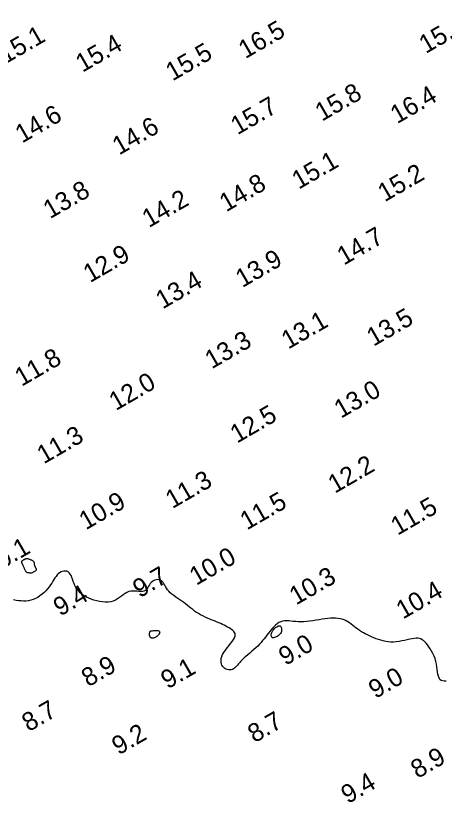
# Model space of a CAD drawing. Extents: x 3024098 to 3056816, y 418252 to 509144.
# Drawn here: x 3039620.1 to 3039736.7, y 418676.7 to 418890.7 of the extents above; entities that cross this region are included whole.
import ezdxf

# ---------------------------------------------------------------- set-up
doc = ezdxf.new("R2010")
doc.units = 0
doc.layers.add('V-CHAN-CONT-EL10', color=7, linetype='Continuous')
doc.layers.add('V-TOPO-SOUN-0911', color=7, linetype='Continuous')

msp = doc.modelspace()

# ---------------------------------------------------------------- linework, layer by layer
at = {"layer": 'V-CHAN-CONT-EL10'}
for points in [[(3039623.11, 418739.27), (3039623.2, 418739.23), (3039623.29, 418739.21), (3039623.38, 418739.2), (3039623.46, 418739.2), (3039623.55, 418739.19), (3039623.64, 418739.19), (3039623.72, 418739.18), (3039623.8, 418739.17), (3039623.88, 418739.15), (3039623.96, 418739.13), (3039624.04, 418739.12), (3039624.13, 418739.11), (3039624.23, 418739.11), (3039624.35, 418739.12), (3039624.49, 418739.16), (3039624.64, 418739.21), (3039624.81, 418739.28), (3039624.98, 418739.36), (3039625.15, 418739.45), (3039625.31, 418739.55), (3039625.46, 418739.65), (3039625.59, 418739.75), (3039625.68, 418739.85), (3039625.74, 418739.93), (3039625.77, 418740.01), (3039625.77, 418740.09), (3039625.75, 418740.16), (3039625.71, 418740.23), (3039625.66, 418740.31), (3039625.61, 418740.39), (3039625.55, 418740.48), (3039625.49, 418740.57), (3039625.44, 418740.67), (3039625.39, 418740.79), (3039625.35, 418740.9), (3039625.31, 418741.02), (3039625.28, 418741.14), (3039625.25, 418741.26), (3039625.23, 418741.38), (3039625.22, 418741.49), (3039625.21, 418741.6), (3039625.19, 418741.71), (3039625.18, 418741.82), (3039625.15, 418741.92), (3039625.11, 418742.02), (3039625.05, 418742.11), (3039624.98, 418742.2), (3039624.87, 418742.29), (3039624.75, 418742.37), (3039624.61, 418742.45), (3039624.46, 418742.52), (3039624.3, 418742.59), (3039624.14, 418742.66), (3039623.99, 418742.71), (3039623.84, 418742.77), (3039623.7, 418742.82), (3039623.57, 418742.86), (3039623.44, 418742.9), (3039623.33, 418742.92), (3039623.21, 418742.94), (3039623.1, 418742.94), (3039622.98, 418742.93), (3039622.87, 418742.91), (3039622.74, 418742.87), (3039622.62, 418742.82), (3039622.49, 418742.76), (3039622.36, 418742.69), (3039622.24, 418742.62), (3039622.13, 418742.55), (3039622.02, 418742.48), (3039621.93, 418742.41), (3039621.85, 418742.35), (3039621.79, 418742.3), (3039621.74, 418742.26), (3039621.7, 418742.21), (3039621.67, 418742.17), (3039621.65, 418742.14), (3039621.64, 418742.1), (3039621.64, 418742.06), (3039621.65, 418742.02), (3039621.66, 418741.98), (3039621.69, 418741.93), (3039621.72, 418741.87), (3039621.75, 418741.8), (3039621.79, 418741.72), (3039621.84, 418741.63), (3039621.89, 418741.52), (3039621.95, 418741.4), (3039622.02, 418741.26), (3039622.08, 418741.11), (3039622.15, 418740.95), (3039622.22, 418740.79), (3039622.29, 418740.62), (3039622.37, 418740.45), (3039622.44, 418740.29), (3039622.51, 418740.13), (3039622.58, 418739.97), (3039622.65, 418739.83), (3039622.72, 418739.7), (3039622.79, 418739.58), (3039622.87, 418739.48), (3039622.95, 418739.39), (3039623.03, 418739.32)], [(3039656.6, 418721.86), (3039656.58, 418721.94), (3039656.56, 418722.02), (3039656.54, 418722.09), (3039656.53, 418722.17), (3039656.52, 418722.26), (3039656.51, 418722.34), (3039656.51, 418722.44), (3039656.52, 418722.54), (3039656.52, 418722.64), (3039656.53, 418722.74), (3039656.55, 418722.84), (3039656.57, 418722.94), (3039656.59, 418723.03), (3039656.61, 418723.11), (3039656.64, 418723.17), (3039656.67, 418723.22), (3039656.7, 418723.26), (3039656.75, 418723.29), (3039656.81, 418723.3), (3039656.9, 418723.32), (3039657.01, 418723.33), (3039657.15, 418723.35), (3039657.34, 418723.36), (3039657.56, 418723.39), (3039657.81, 418723.41), (3039658.08, 418723.43), (3039658.34, 418723.45), (3039658.6, 418723.44), (3039658.83, 418723.42), (3039659.03, 418723.37), (3039659.17, 418723.28), (3039659.25, 418723.17), (3039659.27, 418723.02), (3039659.25, 418722.84), (3039659.18, 418722.66), (3039659.07, 418722.46), (3039658.93, 418722.27), (3039658.77, 418722.09), (3039658.59, 418721.92), (3039658.4, 418721.77), (3039658.21, 418721.65), (3039658.01, 418721.54), (3039657.82, 418721.47), (3039657.64, 418721.41), (3039657.46, 418721.37), (3039657.3, 418721.35), (3039657.16, 418721.35), (3039657.04, 418721.36), (3039656.94, 418721.4), (3039656.86, 418721.44), (3039656.79, 418721.5), (3039656.74, 418721.57), (3039656.69, 418721.64), (3039656.66, 418721.71), (3039656.63, 418721.79)], [(3039689.71, 418721.8), (3039689.66, 418721.93), (3039689.63, 418722.08), (3039689.62, 418722.24), (3039689.64, 418722.43), (3039689.68, 418722.64), (3039689.77, 418722.86), (3039689.9, 418723.11), (3039690.08, 418723.39), (3039690.31, 418723.67), (3039690.56, 418723.94), (3039690.83, 418724.2), (3039691.11, 418724.42), (3039691.38, 418724.59), (3039691.64, 418724.7), (3039691.88, 418724.73), (3039692.07, 418724.67), (3039692.23, 418724.53), (3039692.35, 418724.33), (3039692.43, 418724.08), (3039692.46, 418723.8), (3039692.45, 418723.5), (3039692.39, 418723.2), (3039692.29, 418722.91), (3039692.13, 418722.64), (3039691.94, 418722.4), (3039691.71, 418722.19), (3039691.47, 418722), (3039691.22, 418721.84), (3039690.98, 418721.7), (3039690.75, 418721.6), (3039690.54, 418721.51), (3039690.37, 418721.46), (3039690.22, 418721.42), (3039690.11, 418721.42), (3039690.01, 418721.43), (3039689.93, 418721.47), (3039689.87, 418721.52), (3039689.81, 418721.6), (3039689.76, 418721.69)]]:
    msp.add_lwpolyline(points, close=True, dxfattribs=at)
msp.add_lwpolyline([(3039737.19, 418709.64), (3039736.71, 418709.62), (3039736.26, 418709.69), (3039735.87, 418709.86), (3039735.54, 418710.14), (3039735.3, 418710.52), (3039735.12, 418710.99), (3039735, 418711.55), (3039734.9, 418712.18), (3039734.81, 418712.85), (3039734.72, 418713.57), (3039734.6, 418714.3), (3039734.44, 418715.04), (3039734.22, 418715.77), (3039733.94, 418716.48), (3039733.63, 418717.17), (3039733.28, 418717.83), (3039732.91, 418718.45), (3039732.53, 418719.02), (3039732.15, 418719.54), (3039731.77, 418719.99), (3039731.41, 418720.37), (3039731.06, 418720.68), (3039730.71, 418720.93), (3039730.34, 418721.12), (3039729.95, 418721.24), (3039729.53, 418721.31), (3039729.06, 418721.32), (3039728.54, 418721.27), (3039727.95, 418721.18), (3039727.31, 418721.05), (3039726.63, 418720.89), (3039725.91, 418720.73), (3039725.17, 418720.58), (3039724.41, 418720.44), (3039723.66, 418720.34), (3039722.91, 418720.28), (3039722.18, 418720.28), (3039721.46, 418720.34), (3039720.77, 418720.44), (3039720.09, 418720.59), (3039719.43, 418720.77), (3039718.78, 418720.97), (3039718.15, 418721.2), (3039717.54, 418721.45), (3039716.94, 418721.7), (3039716.35, 418721.96), (3039715.78, 418722.23), (3039715.23, 418722.51), (3039714.69, 418722.8), (3039714.17, 418723.1), (3039713.67, 418723.42), (3039713.19, 418723.76), (3039712.73, 418724.1), (3039712.28, 418724.46), (3039711.83, 418724.81), (3039711.39, 418725.16), (3039710.94, 418725.48), (3039710.48, 418725.79), (3039710, 418726.06), (3039709.49, 418726.29), (3039708.95, 418726.48), (3039708.38, 418726.62), (3039707.78, 418726.71), (3039707.14, 418726.77), (3039706.47, 418726.78), (3039705.77, 418726.76), (3039705.03, 418726.71), (3039704.27, 418726.62), (3039703.47, 418726.51), (3039702.64, 418726.37), (3039701.81, 418726.23), (3039700.96, 418726.09), (3039700.12, 418725.97), (3039699.3, 418725.86), (3039698.49, 418725.79), (3039697.72, 418725.76), (3039696.98, 418725.79), (3039696.28, 418725.84), (3039695.61, 418725.92), (3039694.98, 418726), (3039694.38, 418726.07), (3039693.8, 418726.1), (3039693.25, 418726.08), (3039692.73, 418725.99), (3039692.22, 418725.82), (3039691.74, 418725.57), (3039691.27, 418725.26), (3039690.83, 418724.9), (3039690.39, 418724.49), (3039689.98, 418724.05), (3039689.58, 418723.58), (3039689.19, 418723.1), (3039688.81, 418722.62), (3039688.44, 418722.13), (3039688.07, 418721.65), (3039687.69, 418721.16), (3039687.29, 418720.67), (3039686.88, 418720.18), (3039686.44, 418719.7), (3039685.96, 418719.21), (3039685.45, 418718.73), (3039684.91, 418718.25), (3039684.36, 418717.77), (3039683.8, 418717.3), (3039683.25, 418716.84), (3039682.73, 418716.39), (3039682.24, 418715.95), (3039681.79, 418715.52), (3039681.4, 418715.11), (3039681.05, 418714.71), (3039680.75, 418714.34), (3039680.46, 418714), (3039680.2, 418713.68), (3039679.93, 418713.41), (3039679.66, 418713.17), (3039679.37, 418712.98), (3039679.05, 418712.85), (3039678.71, 418712.76), (3039678.36, 418712.72), (3039678, 418712.74), (3039677.65, 418712.81), (3039677.31, 418712.93), (3039676.99, 418713.11), (3039676.7, 418713.34), (3039676.44, 418713.63), (3039676.23, 418713.98), (3039676.08, 418714.36), (3039675.99, 418714.8), (3039675.96, 418715.27), (3039676.02, 418715.78), (3039676.16, 418716.32), (3039676.4, 418716.89), (3039676.74, 418717.48), (3039677.15, 418718.08), (3039677.61, 418718.69), (3039678.08, 418719.29), (3039678.55, 418719.88), (3039678.98, 418720.43), (3039679.35, 418720.96), (3039679.62, 418721.44), (3039679.78, 418721.87), (3039679.83, 418722.25), (3039679.78, 418722.59), (3039679.65, 418722.9), (3039679.44, 418723.18), (3039679.18, 418723.44), (3039678.86, 418723.68), (3039678.51, 418723.91), (3039678.14, 418724.14), (3039677.74, 418724.38), (3039677.31, 418724.6), (3039676.86, 418724.84), (3039676.38, 418725.07), (3039675.87, 418725.3), (3039675.33, 418725.54), (3039674.76, 418725.78), (3039674.16, 418726.02), (3039673.54, 418726.27), (3039672.9, 418726.53), (3039672.26, 418726.8), (3039671.62, 418727.08), (3039670.99, 418727.38), (3039670.38, 418727.69), (3039669.81, 418728.02), (3039669.26, 418728.36), (3039668.75, 418728.73), (3039668.26, 418729.1), (3039667.78, 418729.49), (3039667.31, 418729.88), (3039666.83, 418730.27), (3039666.34, 418730.66), (3039665.83, 418731.05), (3039665.29, 418731.42), (3039664.74, 418731.8), (3039664.18, 418732.17), (3039663.63, 418732.54), (3039663.1, 418732.91), (3039662.6, 418733.3), (3039662.14, 418733.69), (3039661.74, 418734.09), (3039661.4, 418734.51), (3039661.1, 418734.94), (3039660.85, 418735.36), (3039660.63, 418735.76), (3039660.41, 418736.13), (3039660.19, 418736.47), (3039659.96, 418736.76), (3039659.7, 418736.98), (3039659.39, 418737.14), (3039659.06, 418737.23), (3039658.7, 418737.26), (3039658.33, 418737.22), (3039657.97, 418737.12), (3039657.61, 418736.96), (3039657.28, 418736.75), (3039656.98, 418736.49), (3039656.72, 418736.19), (3039656.49, 418735.85), (3039656.27, 418735.5), (3039656.06, 418735.15), (3039655.84, 418734.83), (3039655.6, 418734.54), (3039655.31, 418734.3), (3039654.97, 418734.14), (3039654.57, 418734.06), (3039654.12, 418734.05), (3039653.62, 418734.08), (3039653.09, 418734.12), (3039652.54, 418734.16), (3039651.98, 418734.17), (3039651.43, 418734.13), (3039650.89, 418734), (3039650.38, 418733.79), (3039649.88, 418733.49), (3039649.38, 418733.15), (3039648.88, 418732.77), (3039648.37, 418732.39), (3039647.83, 418732.02), (3039647.25, 418731.7), (3039646.63, 418731.44), (3039645.96, 418731.26), (3039645.24, 418731.17), (3039644.48, 418731.15), (3039643.71, 418731.2), (3039642.93, 418731.31), (3039642.15, 418731.47), (3039641.4, 418731.68), (3039640.67, 418731.93), (3039639.98, 418732.21), (3039639.33, 418732.52), (3039638.73, 418732.86), (3039638.18, 418733.24), (3039637.68, 418733.66), (3039637.23, 418734.1), (3039636.83, 418734.59), (3039636.49, 418735.1), (3039636.2, 418735.65), (3039635.96, 418736.23), (3039635.74, 418736.8), (3039635.54, 418737.36), (3039635.35, 418737.89), (3039635.15, 418738.37), (3039634.92, 418738.79), (3039634.66, 418739.13), (3039634.35, 418739.38), (3039634, 418739.53), (3039633.62, 418739.6), (3039633.23, 418739.59), (3039632.83, 418739.5), (3039632.43, 418739.35), (3039632.05, 418739.13), (3039631.69, 418738.86), (3039631.37, 418738.53), (3039631.07, 418738.16), (3039630.78, 418737.75), (3039630.5, 418737.3), (3039630.21, 418736.83), (3039629.9, 418736.33), (3039629.57, 418735.82), (3039629.2, 418735.3), (3039628.78, 418734.77), (3039628.31, 418734.25), (3039627.8, 418733.75), (3039627.26, 418733.27), (3039626.69, 418732.83), (3039626.09, 418732.44), (3039625.48, 418732.1), (3039624.84, 418731.83), (3039624.2, 418731.64), (3039623.55, 418731.51), (3039622.89, 418731.44), (3039622.22, 418731.43), (3039621.55, 418731.46), (3039620.88, 418731.53), (3039620.21, 418731.62), (3039619.53, 418731.74)], dxfattribs=at)

# ---------------------------------------------------------------- texts
at = {"layer": 'V-TOPO-SOUN-0911'}
for s, p in [('15.4 ', (3039731.7, 418880.26)), ('15.1 ', (3039617.28, 418877.45)), ('16.5 ', (3039682.58, 418878.85)), ('15.4 ', (3039638.26, 418875.14)), ('15.5 ', (3039662.76, 418872.78)), ('15.8 ', (3039703.42, 418861.82)), ('16.4 ', (3039723.89, 418861.16)), ('15.7 ', (3039680.45, 418858.14)), ('14.6 ', (3039621.82, 418855.89)), ('14.6 ', (3039648.24, 418852.64)), ('15.1 ', (3039697.1, 418843.33)), ('15.2 ', (3039720.48, 418839.9)), ('14.8 ', (3039677.37, 418837.18)), ('13.8 ', (3039629.44, 418835.31)), ('14.2 ', (3039656.34, 418832.88)), ('14.7 ', (3039709.39, 418822.68)), ('12.9 ', (3039640.33, 418817.92)), ('13.9 ', (3039681.77, 418816.58)), ('13.4 ', (3039660.05, 418810.74)), ('13.5 ', (3039717.45, 418800.6)), ('13.1 ', (3039694.25, 418799.83)), ('13.3 ', (3039673.43, 418794.46)), ('11.8 ', (3039621.69, 418789.71)), ('12.0 ', (3039647.34, 418783.11)), ('13.0 ', (3039708.59, 418781.01)), ('12.5 ', (3039680.31, 418774.25)), ('11.3 ', (3039627.73, 418768.61)), ('12.2 ', (3039706.93, 418760.6)), ('11.3 ', (3039662.71, 418756.44)), ('10.9 ', (3039639.18, 418750.66)), ('11.5 ', (3039683, 418750.63)), ('11.5 ', (3039724.01, 418749.19)), ('10.1 ', (3039613.18, 418738.24)), ('10.0 ', (3039669.22, 418735.57)), ('9.7', (3039653.81, 418732.17)), ('10.3 ', (3039696.4, 418730.22)), ('9.4', (3039632.19, 418727.18)), ('10.4 ', (3039725.47, 418726.39)), ('9.0', (3039693.5, 418713.76)), ('8.9', (3039639.84, 418707.95)), ('9.1', (3039661.44, 418707.38)), ('9.0', (3039717.97, 418704.77)), ('8.7', (3039623.63, 418695.75)), ('8.7', (3039685.08, 418692.73)), ('9.2', (3039648.1, 418689.42)), ('8.9', (3039729.44, 418683.02)), ('9.4', (3039710.47, 418676.16))]:
    msp.add_text(s, height=5, rotation=30, dxfattribs=at).set_placement(p)

doc.saveas('drawing.dxf')
